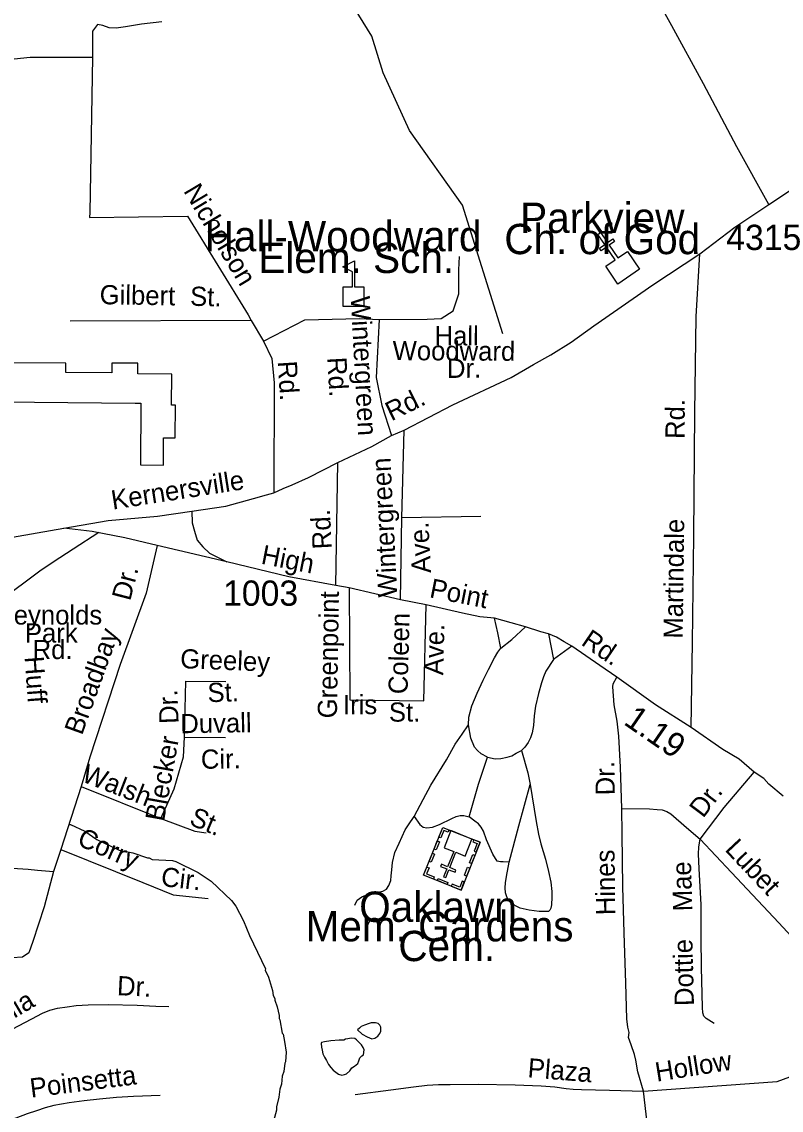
# Model space of a CAD drawing. Extents: x 1547597 to 1699558, y 810033 to 920809.
# Drawn here: x 1651180 to 1654941, y 846092 to 851481 of the extents above; entities that cross this region are included whole.
import ezdxf

# ---------------------------------------------------------------- set-up
doc = ezdxf.new("R2010")
doc.units = 0
for name, color, linetype in [('Exist Cultural Cemetery Label', 7, 'Continuous'), ('Exist Cultural Church CELL', 7, 'Continuous'), ('Exist Cultural Church Label', 7, 'Continuous'), ('Exist Cultural Church with Cemetery CELL', 7, 'Continuous'), ('Exist Cultural Educational Facility High CELL', 7, 'Continuous'), ('Exist Cultural Educational Facility High Label', 7, 'Continuous'), ('Exist Cultural Warehouse Building Footprint', 7, 'Continuous'), ('Exist Hydrographic Creek Single Shore', 7, 'Continuous'), ('Exist Hydrographic Misc Water Feature', 7, 'Continuous'), ('Exist Road Non-System Type 51', 7, 'Continuous'), ('Exist Road Non-System Type 51 Label', 7, 'Continuous'), ('Exist Road Secondary Mileage Hundredths English Label', 7, 'Continuous'), ('Exist Road Secondary Type 51 Attributed', 7, 'Continuous'), ('Exist Road Secondary Type 51 Label', 7, 'Continuous'), ('Exist Road Secondary Type 51 Number Label', 7, 'Continuous')]:
    doc.layers.add(name, color=color, linetype=linetype)

msp = doc.modelspace()

# ---------------------------------------------------------------- linework, layer by layer
at = {"layer": 'Exist Cultural Church CELL'}
msp.add_lwpolyline([(1654071.5, 850270.8), (1654118.4, 850303.1), (1654075.3, 850365.9), (1654048.9, 850347.8), (1654039.9, 850361), (1654066.3, 850379.1), (1654032.3, 850428.7), (1654045.5, 850437.7), (1654079.5, 850388.1), (1654105.9, 850406.3), (1654114.9, 850393.1), (1654088.5, 850375), (1654131.6, 850312.2), (1654179.2, 850344.7), (1654239.5, 850256.9), (1654131.8, 850183)], close=True, dxfattribs=at)
at = {"layer": 'Exist Cultural Church with Cemetery CELL'}
for points in [[(1653354.9, 847182.6), (1653169.9, 847256.3), (1653264.2, 847492.8), (1653449.1, 847419.2)], [(1653294.9, 847480.6), (1653290.7, 847469.9), (1653270.3, 847478), (1653255.3, 847440.5), (1653245, 847444.6), (1653264.2, 847492.8)], [(1653248, 847421.5), (1653232, 847381.2), (1653221.4, 847385.5), (1653237.4, 847425.7)], [(1653409.1, 847435.1), (1653304.9, 847476.6), (1653271.4, 847392.4), (1653318.5, 847373.7), (1653288.4, 847297.9), (1653257.7, 847310.2), (1653253.6, 847299.9), (1653284.3, 847287.7), (1653268.6, 847248.5), (1653279.4, 847244.2), (1653295.1, 847283.4), (1653325.8, 847271.2), (1653329.9, 847281.4), (1653299.2, 847293.6), (1653329.3, 847369.4), (1653375.6, 847350.9)], [(1653418.4, 847431.3), (1653414.1, 847420.7), (1653434.6, 847412.5), (1653419.6, 847375), (1653429.9, 847370.9), (1653449.1, 847419.1)], [(1653223.6, 847360.3), (1653207.5, 847320), (1653197, 847324.2), (1653213, 847364.5)], [(1653423.3, 847354.2), (1653407.2, 847313.9), (1653396.7, 847318.1), (1653412.7, 847358.4)], [(1653185.9, 847296.6), (1653196.5, 847292.4), (1653184.5, 847262.5), (1653222.2, 847247.5), (1653218.1, 847237.1), (1653169.9, 847256.3)], [(1653398.4, 847291.7), (1653382.3, 847251.5), (1653371.8, 847255.7), (1653387.8, 847295.9)], [(1653286.1, 847210), (1653237.9, 847229.2), (1653242.2, 847239.8), (1653290.3, 847220.6)], [(1653370.9, 847222.8), (1653360.4, 847227), (1653348.5, 847197.1), (1653310.8, 847212.2), (1653306.7, 847201.8), (1653354.9, 847182.6)]]:
    msp.add_lwpolyline(points, close=True, dxfattribs=at)
at = {"layer": 'Exist Cultural Educational Facility High CELL'}
msp.add_lwpolyline([(1652771.3, 850071.1), (1652771.3, 850169), (1652817.3, 850169), (1652817.3, 850244.1), (1652770.3, 850268.4), (1652826.9, 850297.5), (1652826.9, 850169), (1652873, 850169), (1652873, 850071.1)], close=True, dxfattribs=at)
at = {"layer": 'Exist Cultural Warehouse Building Footprint'}
msp.add_lwpolyline([(1650908.1, 849601.1), (1651741.9, 849593.9), (1651769.7, 849593.7), (1651767.1, 849287.3), (1651880.8, 849286.3), (1651881.9, 849421.4), (1651938.9, 849421), (1651940.3, 849583.2), (1651921.2, 849583.4), (1651922.5, 849737.5), (1651754.3, 849738.9), (1651754.8, 849790.7), (1651625.6, 849791.8), (1651625.1, 849742.7), (1651398, 849744.6), (1651398.4, 849790.7), (1651089.7, 849793.4), (1651089.4, 849755.3), (1650909.4, 849756.8)], close=True, dxfattribs=at)
at = {"layer": 'Exist Hydrographic Creek Single Shore'}
msp.add_lwpolyline([(1653562.2, 849936.5), (1653362.2, 850574.1), (1653099.2, 850943.8), (1652969.2, 851228.8), (1652913.2, 851410.4), (1652741.2, 851689.7), (1652643.2, 851800), (1652622.4, 851840.7)], dxfattribs=at)
at = {"layer": 'Exist Hydrographic Misc Water Feature'}
for points in [[(1651415.9, 847506.5), (1651421.8, 847506.5), (1651491.5, 847474), (1651551.2, 847433.5), (1651662.7, 847380.6), (1651730.5, 847366.1), (1651802.3, 847341.5), (1651810.3, 847341.5), (1651826.2, 847333.3), (1651926.1, 847328.5), (1651942, 847324.4), (1652053.6, 847269.6), (1652117.1, 847227.1), (1652218.4, 847130.3), (1652240.2, 847102.2), (1652277.2, 847029.7), (1652307.1, 846957.7), (1652385.9, 846793.2), (1652385.8, 846785.2), (1652401.6, 846751.1), (1652421, 846685), (1652424.9, 846661), (1652432.7, 846645), (1652432.7, 846637), (1652444.5, 846604.9), (1652454.1, 846560.9), (1652454, 846546.9), (1652458, 846540.8), (1652469.5, 846474.8), (1652473.5, 846468.7), (1652481.2, 846432.8), (1652488.8, 846380.7), (1652486.5, 846332.7), (1652482.4, 846324.8), (1652478.1, 846284.9), (1652470, 846260.9), (1652465.7, 846221), (1652457.6, 846197.1), (1652453.3, 846157.2), (1652441, 846109.3), (1652440.9, 846093.3), (1652426.5, 846037.5)], [(1652900.1, 846522.1), (1652876.2, 846513.8), (1652860.4, 846507.2), (1652852.4, 846498.3), (1652842.6, 846489.9), (1652865.6, 846469.3), (1652890.3, 846455.9), (1652913.4, 846446.5), (1652928.1, 846448.6), (1652943, 846459.8), (1652952.8, 846472.1), (1652957.4, 846483.3), (1652957.8, 846503.1), (1652952.2, 846514), (1652943.8, 846522.1), (1652930.8, 846525.6), (1652909.3, 846524.7), (1652900.1, 846522.1)], [(1652662.8, 846422.6), (1652663.7, 846405), (1652668.1, 846389.1), (1652670.2, 846371.5), (1652679, 846354.4), (1652689.5, 846337.9), (1652698.4, 846319.6), (1652709.5, 846304.2), (1652722.4, 846290.4), (1652734.7, 846280.1), (1652747.6, 846271.4), (1652765.1, 846265.5), (1652777.6, 846268.8), (1652787.3, 846272.6), (1652803.9, 846287.7), (1652814.8, 846302.9), (1652828, 846311.2), (1652844.6, 846323.4), (1652849.2, 846337.5), (1652854.5, 846351.6), (1652863.1, 846361.1), (1652872.2, 846366.7), (1652875.3, 846391), (1652870.4, 846403.5), (1652861.5, 846415.5), (1652850.9, 846428.1), (1652836.9, 846440.7), (1652828.5, 846447.1), (1652810.4, 846449.6), (1652794.4, 846445.3), (1652783.2, 846444.2), (1652774, 846439.8), (1652751.9, 846439), (1652710.6, 846435.6), (1652679.3, 846430.9), (1652664.5, 846427.7), (1652662.8, 846422.6)]]:
    msp.add_lwpolyline(points, dxfattribs=at)
at = {"layer": 'Exist Road Non-System Type 51'}
for p, q in [((1653061.9, 849024.7), (1653073.9, 849460)), ((1652734.4, 848690.5), (1652745.5, 849298.6)), ((1653055.9, 848620.2), (1653061.9, 849024.7)), ((1653453.7, 849032.3), (1653061.9, 849024.7)), ((1653788.1, 848450.6), (1653813.3, 848324.4)), ((1653903.7, 848390), (1653813.3, 848324.4))]:
    msp.add_line(p, q, dxfattribs=at)
for points in [[(1654879.2, 850576.9), (1654720.9, 850862.8), (1654554.9, 851173.7), (1654398.7, 851460.6), (1654339.5, 851568.9)], [(1651554.7, 851468.6), (1651529.4, 851434.8), (1651529.2, 851306.9)], [(1651872.6, 851481), (1651772.5, 851468.8), (1651694.1, 851455.7), (1651647.9, 851450.5), (1651612.2, 851452.2), (1651581.7, 851463.6), (1651554.7, 851468.6)], [(1650591.1, 851120.2), (1650592.4, 851171.1), (1650640.7, 851199.8), (1650826, 851257.3), (1651046.5, 851288.6), (1651221.3, 851306.9), (1651529.2, 851306.9)], [(1651529.2, 851306.9), (1651523.3, 850921.9), (1651517.2, 850536.8), (1651515.5, 850511.9), (1652001.1, 850518.5), (1652301.6, 850030.3), (1652316.4, 850003.2)], [(1652949.4, 850007.4), (1653186.7, 850009.6), (1653256.4, 850011.8), (1653315.2, 850051), (1653343.5, 850133.9), (1653343.5, 850253.7), (1653347.9, 850319.1)], [(1654494.8, 847988), (1654501.4, 848408.5), (1654508.5, 848936.4), (1654512.1, 849546.1), (1654518.7, 850022), (1654537.4, 850331.9)], [(1652376.6, 849900.6), (1652581.3, 850005.3), (1652851.4, 850011.8), (1652949.4, 850007.4)], [(1652316.4, 850003.2), (1651419.2, 849998.8)], [(1652316.4, 850003.2), (1652376.6, 849900.6)], [(1652949.4, 850007.4), (1652934.1, 849719.7), (1652962.4, 849582.4), (1653011.2, 849433.1)], [(1652376.6, 849900.6), (1652418.3, 849814.4), (1652429.2, 849694.5), (1652427.5, 849148.4)], [(1652022, 849058.8), (1652024.2, 849000.5), (1652035.4, 848960.2), (1652048.9, 848915.3), (1652075.8, 848881.7), (1652109.4, 848850.3), (1652194.5, 848807.7)], [(1651065.1, 848612), (1651275.8, 848768.8), (1651368, 848828.3), (1651434.2, 848871.8), (1651561, 848953.9)], [(1651850.2, 848888.4), (1651795.5, 848651.9), (1651667.7, 848299.1), (1651516.2, 847840.6), (1651474.2, 847695)], [(1652800.2, 848678.2), (1652804.1, 848123.6), (1653170.6, 848118.6), (1653183, 848595.2)], [(1653551.9, 848380), (1653536.4, 848455.9), (1653520.7, 848528.1)], [(1653551.9, 848380), (1653606, 848423.7), (1653674.5, 848485.1)], [(1653391.7, 848001), (1653393.7, 848038.4), (1653408.2, 848093.9), (1653434.5, 848157), (1653465, 848222.4), (1653491.3, 848274.3), (1653520.9, 848332.4), (1653537.7, 848360), (1653551.9, 848380)], [(1653813.3, 848324.4), (1653775.1, 848266.8), (1653762.9, 848238.8), (1653752.7, 848208.8), (1653738.7, 848156.5), (1653724.2, 848093.1), (1653717.2, 848045.2), (1653713.4, 847997.3), (1653707.3, 847961.2), (1653699.6, 847935.9), (1653687.1, 847913.4), (1653671.6, 847890.3), (1653654.9, 847873.4)], [(1654150.9, 847586.8), (1654144, 847790.8), (1654137, 847944.6), (1654127.5, 848018.7), (1654113.9, 848098.8), (1654106.3, 848188.8), (1654108.4, 848202.8), (1654126.7, 848236.6)], [(1651985.4, 847940.2), (1651992.4, 848217.2)], [(1651992.4, 848217.2), (1652190.4, 848215.8)], [(1653123.3, 847546.6), (1653167.1, 847631), (1653206.1, 847702), (1653282.5, 847826.9), (1653326.5, 847904.9), (1653360.4, 847954.4), (1653391.7, 848001)], [(1653486.7, 847840.4), (1653454.8, 847856.7), (1653436.4, 847873.8), (1653421.1, 847890.8), (1653403.4, 847934.9), (1653391.7, 848001)], [(1651868.8, 847537.5), (1651934.8, 847683.7), (1651979.8, 847842.6), (1651985.4, 847940.2)], [(1651985.4, 847940.2), (1652189, 847937.4)], [(1653486.7, 847840.4), (1653524.8, 847832.2), (1653552.6, 847834.1), (1653582.7, 847839.8), (1653606.7, 847847.8), (1653628.8, 847859.7), (1653654.9, 847873.4)], [(1653654.9, 847873.4), (1653686.2, 847763.3), (1653697.9, 847705.2)], [(1653395.1, 847545.1), (1653442, 847706.8), (1653486.7, 847840.4)], [(1654539.6, 847434.6), (1654658.5, 847591.9), (1654806.5, 847765.9)], [(1651474.2, 847695), (1651373.1, 847383.6)], [(1651474.2, 847695), (1651868.8, 847537.5)], [(1653697.9, 847705.2), (1653726.7, 847521.2), (1653737.9, 847459.5), (1653750.1, 847411), (1653773.6, 847334.9), (1653787.4, 847275), (1653798.9, 847220.9), (1653804.8, 847174.8), (1653804.6, 847146.8), (1653802.2, 847108.8), (1653800.3, 847092.8), (1653794.1, 847083), (1653788.2, 847076.9), (1653776.2, 847077.1), (1653742.1, 847077.2), (1653692.7, 847083.8), (1653648.2, 847093.7), (1653618.5, 847107.9), (1653598.6, 847123.9), (1653584.2, 847143.8), (1653574.9, 847168), (1653573, 847194.1), (1653575.1, 847218.1), (1653579.4, 847250), (1653593.6, 847319.9)], [(1653593.6, 847319.9), (1653640.7, 847499.7), (1653697.9, 847705.2)], [(1654258.5, 846186.4), (1654231.2, 846282.2), (1654219.8, 846339.5), (1654214, 846367.6), (1654198.2, 846416.8), (1654184.5, 846452.5), (1654186.9, 846477.7), (1654181, 846503.8), (1654176.8, 846544.9), (1654171.7, 846720.9), (1654163.2, 846970.8), (1654156.6, 847198.9), (1654152.1, 847460.7), (1654150.9, 847586.8)], [(1654150.9, 847586.8), (1654288.7, 847584), (1654326.7, 847581.8), (1654350.7, 847579.7), (1654373.9, 847570.8), (1654394.5, 847559.4), (1654472, 847493), (1654539.6, 847434.6)], [(1651868.8, 847537.5), (1652037.4, 847474.3), (1652092.1, 847465.8)], [(1652829.1, 847108.4), (1652841.2, 847132.3), (1652863.1, 847148.3), (1652899.3, 847164), (1652967.4, 847177.6), (1652985.4, 847187.4), (1652997.4, 847205.4), (1653007.6, 847229.4), (1653009.7, 847253.4), (1653011.9, 847283.3), (1653016.1, 847319.3), (1653027.9, 847367.9), (1653048.6, 847415.1), (1653079, 847480.9), (1653095.1, 847504.8), (1653123.3, 847546.6)], [(1653123.3, 847546.6), (1653151.1, 847506.4), (1653166.9, 847494.3), (1653185, 847490.3), (1653212.9, 847494.2), (1653249, 847507.8), (1653309.1, 847537.6), (1653331.3, 847547.4), (1653351.2, 847551.4), (1653369.2, 847551.2), (1653395.1, 847545.1)], [(1653593.6, 847319.9), (1653563.6, 847322.2), (1653549.8, 847322.2), (1653533.7, 847326.4), (1653512, 847360.4), (1653480.4, 847430.7), (1653466.7, 847474.6), (1653454.9, 847494.7), (1653441, 847510.7), (1653423, 847522.9), (1653395.1, 847545.1)], [(1654608.3, 846522.5), (1654568.4, 846546.7), (1654556.6, 846558.8), (1654552.6, 846574.7), (1654550.9, 846600.7), (1654546, 846800.7), (1654544.9, 846944.6), (1654543.8, 847108.7), (1654534.9, 847288.6), (1654531.3, 847360.7), (1654532, 847396.1), (1654539.6, 847434.6)], [(1654539.6, 847434.6), (1654694.6, 847269.8), (1654929, 847020.5), (1655093.9, 846841.6)], [(1651373.1, 847383.6), (1651337.6, 847274.1)], [(1651373.1, 847383.6), (1651779, 847220.6), (1651929.3, 847158.7), (1652103.4, 847140.4)], [(1650579.5, 847277.1), (1650703.5, 847284.4), (1650869.4, 847293.4), (1651003.3, 847294.7), (1651105.3, 847292.1), (1651211.2, 847285.5), (1651257.2, 847281.4), (1651337.6, 847274.1)], [(1651337.6, 847274.1), (1651290.2, 847099.7), (1651234.1, 846927.3), (1651214.4, 846872.5), (1651183.5, 846850), (1651131.6, 846847.2), (1650813.6, 846859.9)], [(1654258.5, 846186.4), (1654921.1, 846234.4), (1655077.2, 846292.1), (1655220, 846417.3), (1655305.2, 846514.5), (1655611.2, 846822.6)], [(1650944.1, 846381.2), (1651028.4, 846432.8), (1651132.7, 846494.3), (1651228.8, 846545.6), (1651281.6, 846572.3), (1651319.1, 846587.1), (1651357.1, 846597), (1651405.1, 846604.6), (1651449.1, 846610.3), (1651509.2, 846614.1), (1651607, 846615.5), (1651750.9, 846612.6), (1651842.8, 846608.1), (1651908.8, 846605.8)], [(1651864.3, 846166), (1651732.3, 846160.9), (1651648.3, 846155.4), (1651564.3, 846147.9), (1651488.3, 846138.3), (1651414.3, 846128.8), (1651338.3, 846115.1), (1651295.1, 846104.2), (1651252.6, 846089.6), (1651206.2, 846074), (1651115.9, 846040.4), (1651098.1, 846038.5), (1651084.1, 846040.6), (1651068, 846055), (1651053, 846076.5), (1651034.6, 846114.9), (1650993.3, 846229.2), (1650971.7, 846299.2), (1650944.1, 846381.2)], [(1652831.5, 846170.6), (1653007.6, 846193.6), (1653119.6, 846209), (1653187.6, 846216.6), (1653243.5, 846220.3), (1653301.5, 846219.9), (1653439.4, 846221.1), (1653623.2, 846218.2), (1653751.2, 846213.4), (1653819.2, 846209), (1653875, 846200.6), (1653911, 846196.5), (1653950.9, 846194.3), (1654090.7, 846191.5), (1654258.5, 846186.4)], [(1654354, 845453.4), (1654316.2, 845686.3), (1654258.5, 846186.4)]]:
    msp.add_lwpolyline(points, dxfattribs=at)
at = {"layer": 'Exist Road Secondary Type 51 Attributed'}
for points in [[(1651388, 848975), (1651608.1, 849011.6), (1651851.8, 849034.1), (1652022, 849058.8), (1652190, 849083.4), (1652326.7, 849121.5), (1652391.6, 849139.5), (1652427.5, 849148.4), (1652474.5, 849170.9), (1652519.3, 849188.8), (1652599.9, 849224.6), (1652745.5, 849298.6), (1652912.7, 849379.3), (1653011.2, 849433.1), (1653073.9, 849460), (1653313.6, 849585.5), (1653602.6, 849720), (1653714.6, 849785), (1653799.1, 849832.1), (1653899.9, 849894.8), (1654011.9, 849975.5), (1654304.4, 850179.5), (1654537.4, 850331.9), (1654711.6, 850465.1), (1654879.2, 850576.9), (1655100, 850723.3)], [(1651095.3, 848922.7), (1651388, 848975)], [(1654950.7, 847647), (1654879.6, 847706.1), (1654853.7, 847734.2), (1654806.5, 847765.9), (1654731.7, 847830.8), (1654651.9, 847878.2), (1654494.8, 847988), (1654317.6, 848099.7), (1654126.7, 848236.6), (1654043, 848295.1), (1653903.7, 848390), (1653865.9, 848412.2), (1653827.9, 848434.4), (1653788.1, 848450.6), (1653750.2, 848460.8), (1653674.5, 848485.1), (1653602.7, 848505.6), (1653520.7, 848528.1), (1653447.3, 848535.4), (1653362.5, 848552.8), (1653183, 848595.2), (1653055.9, 848620.2), (1652800.2, 848678.2), (1652734.4, 848690.5), (1652502.7, 848733.9), (1652194.5, 848807.7), (1651850.2, 848888.4), (1651689.6, 848926.5), (1651528.3, 848957.9), (1651388, 848975)]]:
    msp.add_lwpolyline(points, dxfattribs=at)

# ---------------------------------------------------------------- texts
at = {"layer": 'Exist Cultural Cemetery Label'}
for s, p in [('Oaklawn', (1652850.8, 847025.1)), ('Mem. Gardens', (1652585.3, 846928.6)), ('Cem.', (1653044.7, 846830.7))]:
    msp.add_text(s, height=150, dxfattribs=at).set_placement(p)
at = {"layer": 'Exist Cultural Church Label'}
for s, p in [('Parkview', (1653647.8, 850436.1)), ('Ch. of God', (1653569.3, 850330.9))]:
    msp.add_text(s, height=150, dxfattribs=at).set_placement(p)
at = {"layer": 'Exist Cultural Educational Facility High Label'}
for s, p in [('Hall-Woodward', (1652085.4, 850345)), ('Elem. Sch.', (1652351, 850237.5))]:
    msp.add_text(s, height=150, dxfattribs=at).set_placement(p)
at = {"layer": 'Exist Road Non-System Type 51 Label'}
for s, rotation, p in [('Nicholson', 300.8914, (1651978.1, 850643.9)), ('Gilbert', 359.0484, (1651564.9, 850083.4)), ('St.', 358.4875, (1652012.4, 850075.8)), ('Wintergreen', 273.1227, (1652808.2, 850120.6)), ('Hall', 359.6133, (1653223.7, 849880.1)), ('Woodward', 359.6514, (1653015.9, 849806.4)), ('Rd.', 273.6548, (1652446.9, 849799.8)), ('Rd.', 273.1227, (1652692.6, 849819.1)), ('Dr.', 0.1557, (1653285.5, 849718.3)), ('Rd.', 89.6636, (1654462.1, 849415.8)), ('Wintergreen', 92.8685, (1653039.9, 848634.5)), ('Rd.', 92.8727, (1652715.2, 848872.3)), ('Ave.', 93.0764, (1653206.7, 848753.6)), ('Martindale', 89.227, (1654452.4, 848426.9)), ('Dr.', 75.427, (1651716.2, 848610.6)), ('Greenpoint', 89.0273, (1652740, 848032.1)), ('Coleen', 88.4463, (1653089.9, 848151.2)), ('Broadbay', 70.1708, (1651477.7, 847945.4)), ('Ave.', 88.4463, (1653266.4, 848245.3)), ('Greeley', 357.7293, (1651963.1, 848281.5)), ('Huff', 274.1948, (1651193.5, 848336.6)), ('St.', 1.9956, (1652101, 848112.3)), ('Dr.', 92.2139, (1651956.6, 848007.2)), ('Iris', 0.3524, (1652770.6, 848052.5)), ('St.', 0.3524, (1652997.9, 848016.1)), ('Duvall', 0.9138, (1651965.4, 847958.7)), ('Blecker', 79.8282, (1651883.8, 847518.5)), ('Cir.', 0.9138, (1652067.3, 847782.6)), ('Walsh', 338.7869, (1651470.1, 847722.5)), ('Dr.', 90.9813, (1654116.8, 847652.3)), ('Dr.', 52.9196, (1654553.8, 847535)), ('St.', 337.2039, (1652004.1, 847508.6)), ('Corry', 336.1158, (1651448.3, 847408)), ('Lubet', 313.2442, (1654657.6, 847380.9)), ('Hines', 90.7865, (1654119.1, 847058.5)), ('Mae', 91.6031, (1654500.5, 847078.7)), ('Cir.', 353.4429, (1651865.9, 847203)), ('Dottie', 91.4151, (1654508.6, 846609.5)), ('Dr.', 357.2159, (1651649.8, 846662.5)), ('Dahlia', 30.5144, (1650941.9, 846427.4)), ('Plaza', 355.3934, (1653682.6, 846255.8)), ('Hollow', 9.1214, (1654324.3, 846233.4)), ('Poinsetta', 7.2418, (1651226, 846154.5))]:
    msp.add_text(s, height=95, rotation=rotation, dxfattribs=at).set_placement(p)
for s, p in [('Reynolds', (1651048.3, 848497.1)), ('Park', (1651195.2, 848408)), ('Rd.', (1651233.5, 848326))]:
    msp.add_text(s, height=95, dxfattribs=at).set_placement(p)
at = {"layer": 'Exist Road Secondary Mileage Hundredths English Label'}
msp.add_text('1.19', height=120, rotation=325.3698, dxfattribs=at).set_placement((1654154.9, 848006.4))
at = {"layer": 'Exist Road Secondary Type 51 Label'}
for s, rotation, p in [('Rd.', 26.3831, (1653010.2, 849502.7)), ('Kernersville', 8.8477, (1651630.3, 849065.8)), ('High', 348.9024, (1652360.6, 848799.1)), ('Point', 348.8529, (1653194.8, 848632.7)), ('Rd.', 325.7489, (1653945, 848400))]:
    msp.add_text(s, height=95, rotation=rotation, dxfattribs=at).set_placement(p)
at = {"layer": 'Exist Road Secondary Type 51 Number Label'}
for s, p in [('4315', (1654668.1, 850351.5)), ('1003', (1652176.5, 848590.2))]:
    msp.add_text(s, height=125, dxfattribs=at).set_placement(p)

doc.saveas('drawing.dxf')
